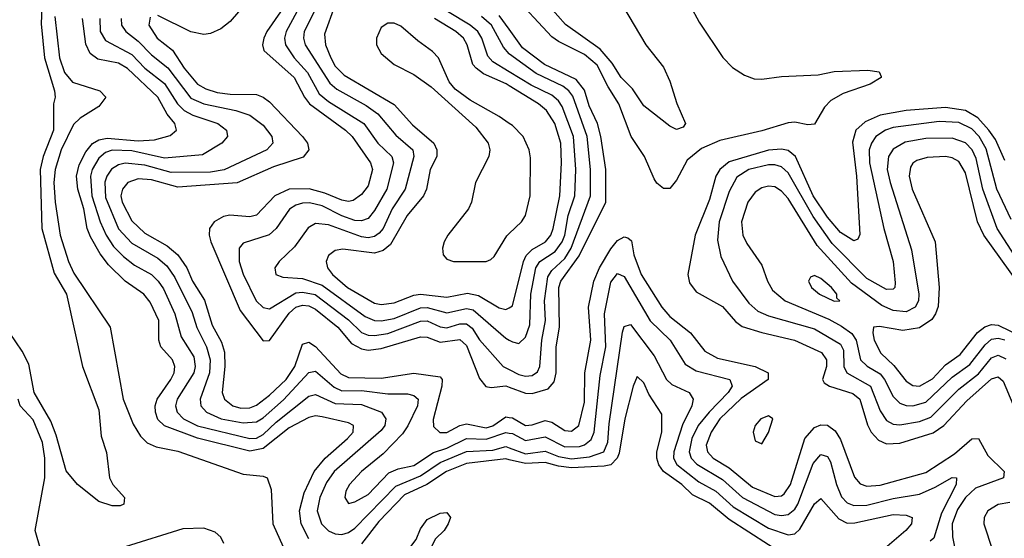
# Model space of a CAD drawing. Header units: inches. Extents: x 990535 to 1117859, y 769386 to 892122.
# Tile 527 of 656: x 1058509 to 1061509, y 835166 to 836746. Entities that reach past the tile are written whole.
import ezdxf

# ---------------------------------------------------------------- set-up
doc = ezdxf.new("R2010")
doc.units = ezdxf.units.IN
doc.header["$MEASUREMENT"] = 0
doc.layers.add('B0853', color=7, linetype='Continuous')
doc.layers.add('B0863', color=7, linetype='Continuous')

msp = doc.modelspace()

# ---------------------------------------------------------------- linework, layer by layer
at = {"layer": 'B0853', "color": 5}
for points, elevation in [([(1058576.7, 836810), (1058573.6, 836733.6), (1058584, 836630), (1058615, 836530), (1058616.4, 836510), (1058611.8, 836490), (1058611.5, 836410), (1058580.4, 836330), (1058571.3, 836290), (1058576.5, 836110), (1058613.8, 835973.8), (1058650.9, 835910), (1058699.7, 835690), (1058750, 835558), (1058757, 835477), (1058772.8, 835427.2), (1058782, 835350), (1058792.7, 835330), (1058827.7, 835290), (1058826, 835270), (1058815.1, 835264.9), (1058790, 835265.1), (1058750, 835278.7), (1058684.5, 835330), (1058650, 835371.5), (1058620.2, 835480.2), (1058603.1, 835523.1), (1058552.3, 835610), (1058536.9, 835696.9), (1058516.2, 835736.2), (1058438, 835850)], 2360), ([(1059175, 836770), (1059150, 836740.9), (1059121.6, 836718.4), (1059090, 836704.1), (1059070, 836701.3), (1059029.7, 836709.7), (1058930, 836759)], 2480), ([(1059303.4, 836770), (1059261.4, 836710), (1059252.5, 836690), (1059248.8, 836670), (1059252.9, 836652.9), (1059344.8, 836570), (1059376.5, 836510), (1059391.8, 836490), (1059501.1, 836410), (1059521.9, 836390), (1059577.8, 836310), (1059583.3, 836290), (1059570, 836240.2), (1059550, 836213.9), (1059524.6, 836195.4), (1059510, 836192), (1059490, 836196.3), (1059438.3, 836218.3), (1059390.9, 836230.9), (1059330, 836230.2), (1059286.2, 836210), (1059230, 836151.1), (1059210, 836145.6), (1059149.2, 836150.8), (1059130, 836146.3), (1059101.3, 836130), (1059087.1, 836110), (1059086, 836090), (1059091.2, 836070), (1059180.4, 835860.4), (1059250, 835767.8), (1059270, 835768.8), (1059330, 835852.1), (1059350, 835870.5), (1059370, 835876.9), (1059390, 835874.7), (1059410, 835864), (1059477.7, 835810), (1059520.1, 835760.1), (1059550, 835743.1), (1059570, 835739.9), (1059610, 835744.2), (1059730, 835779.7), (1059750, 835778.9), (1059790, 835763.9), (1059850, 835771.6), (1059870, 835753.6), (1059910, 835652.7), (1059928.8, 835628.8), (1059945.7, 835625.7), (1059990, 835630.3), (1060000, 835626.5)], 2520), ([(1059353.3, 836770), (1059320.6, 836710), (1059316, 836690), (1059318.8, 836670), (1059345.4, 836630), (1059386, 836586), (1059421, 836521), (1059450, 836497.6), (1059557.6, 836430), (1059599.5, 836370), (1059643, 836330), (1059647.3, 836310), (1059626.9, 836230), (1059590, 836165.3), (1059570, 836140.7), (1059550, 836133.2), (1059530, 836134.3), (1059490, 836148.5), (1059430, 836179.1), (1059391.9, 836188.1), (1059370, 836187.4), (1059350, 836181.4), (1059330.9, 836169.1), (1059289.8, 836110.2), (1059269.2, 836090.8), (1059190, 836065.8), (1059177.6, 836050), (1059176.9, 836010), (1059190, 835971), (1059228.9, 835890), (1059250, 835869.2), (1059270, 835865.1), (1059350, 835914.1), (1059370, 835916.6), (1059409.1, 835909.1), (1059510, 835832.1), (1059550, 835793.4), (1059570, 835785.6), (1059590, 835783.7), (1059630, 835790.2), (1059730, 835828.2), (1059750, 835829.3), (1059790, 835811), (1059810, 835807.8), (1059850, 835820), (1059870, 835819.2), (1059886.9, 835806.9), (1059910, 835770.5), (1059981.4, 835690), (1060000, 835680.6)], 2540), ([(1059405.9, 836770), (1059375.8, 836710), (1059373.1, 836690), (1059378.5, 836670), (1059453.2, 836553.2), (1059475.2, 836535.2), (1059564.7, 836484.7), (1059599.8, 836459.8), (1059655, 836395), (1059706.1, 836350), (1059709.8, 836330), (1059682.7, 836230), (1059644, 836170), (1059616.3, 836110), (1059604.2, 836095.8), (1059590, 836086), (1059570, 836082.2), (1059550, 836084.4), (1059450, 836121.1), (1059410, 836125.3), (1059387.7, 836112.3), (1059346.2, 836053.8), (1059299.3, 836010), (1059286, 835990), (1059289.3, 835970), (1059310, 835961.6), (1059370, 835958.2), (1059430, 835938), (1059561.6, 835841.6), (1059590, 835830), (1059610, 835828.7), (1059650, 835836.4), (1059730, 835868.3), (1059750, 835869.8), (1059810, 835853.3), (1059870, 835866.4), (1059890, 835862.3), (1059990, 835776), (1060000, 835770.2)], 2560), ([(1059469.1, 836790), (1059437.5, 836702.5), (1059440.4, 836670), (1059456.4, 836630), (1059470, 836605.2), (1059497.3, 836577.3), (1059650, 836487.9), (1059706, 836426), (1059770.2, 836370.2), (1059780.1, 836350), (1059779.2, 836330), (1059759.6, 836290), (1059747.8, 836230), (1059739.5, 836210), (1059688.8, 836150), (1059638.7, 836061.3), (1059616.4, 836043.6), (1059590, 836035.1), (1059493.1, 836046.9), (1059470, 836043), (1059450, 836028.2), (1059442.4, 836010), (1059446.1, 835990), (1059461.5, 835970), (1059507.8, 835930), (1059590, 835882.2), (1059610, 835878.3), (1059650, 835883.3), (1059710, 835907.2), (1059730, 835910.5), (1059810, 835900.6), (1059873.5, 835913.5), (1059906.2, 835906.2), (1059970, 835868.1), (1059990, 835862.9), (1060000, 835868.9)], 2580), ([(1060000, 836588), (1059950, 836618), (1059935, 836635), (1059917.2, 836690), (1059904.5, 836710), (1059881.2, 836730), (1059811.9, 836771.9)], 2560), ([(1058615.8, 836755.8), (1058630, 836630), (1058645.4, 836585.4), (1058670, 836556.4), (1058753, 836530), (1058771.4, 836510), (1058750, 836482.2), (1058693.3, 836446.7), (1058672.7, 836427.3), (1058635.3, 836350), (1058616.9, 836290), (1058613, 836250), (1058616.6, 836190), (1058632.3, 836090), (1058657.4, 836010), (1058674.1, 835974.1), (1058784.7, 835810), (1058823.9, 835590), (1058854.4, 835514.4), (1058877, 835477), (1058897.1, 835457.1), (1058924.6, 835444.6), (1058990, 835431.2), (1059190, 835361.5), (1059250, 835355.2), (1059263.2, 835350), (1059274.9, 835314.9), (1059279.9, 835210), (1059320.3, 835120.3)], 2380), ([(1059390, 835164.2), (1059366.5, 835210), (1059361.5, 835250), (1059375.6, 835304.4), (1059406.3, 835370), (1059439.9, 835410), (1059507.7, 835470), (1059524.6, 835490), (1059525.3, 835510), (1059510, 835517.5), (1059430, 835536.4), (1059410, 835538.9), (1059390, 835534.2), (1059330, 835503.2), (1059250, 835439.7), (1059210, 835431.9), (1059050, 835470.8), (1058950, 835508.8), (1058930, 835528.5), (1058922.5, 835550), (1058921.7, 835570), (1058927.8, 835590), (1058968.8, 835650), (1058979.1, 835670), (1058981.3, 835690), (1058973.8, 835710), (1058938.4, 835750), (1058932.5, 835770), (1058932.3, 835830), (1058905.9, 835885.9), (1058886.8, 835910), (1058830, 835949.7), (1058779.7, 835999.7), (1058753.4, 836033.4), (1058724.4, 836084.4), (1058714.2, 836110), (1058703.9, 836170), (1058685.8, 836230), (1058681.7, 836270), (1058690, 836304.3), (1058710, 836343.6), (1058730, 836368.7), (1058750, 836380.7), (1058774.9, 836385.1), (1058870, 836377.3), (1058919.6, 836380.4), (1058966.8, 836393.2), (1058986.1, 836410), (1058981.5, 836430), (1058958.4, 836458.4), (1058929.4, 836510), (1058837.5, 836597.5), (1058810, 836613.7), (1058746.6, 836626.6), (1058723.6, 836643.6), (1058710, 836671.4), (1058700.2, 836750)], 2420), ([(1058752.4, 836750), (1058754.2, 836710), (1058770, 836683.3), (1058850, 836640.7), (1058890, 836598.8), (1058950, 836551.8), (1058989.6, 836489.6), (1059009.9, 836469.9), (1059035.9, 836455.9), (1059112.5, 836430), (1059139, 836410), (1059142.2, 836390), (1059124.6, 836370), (1059065.2, 836334.8), (1058950, 836324.4), (1058850, 836347), (1058790, 836348.8), (1058770, 836341.8), (1058750, 836324.6), (1058729.7, 836290.3), (1058724.7, 836270), (1058728.9, 836210), (1058753.4, 836130), (1058771.8, 836090), (1058794.9, 836054.9), (1058825.2, 836025.2), (1058858.8, 835998.8), (1058910, 835970), (1058931, 835950), (1058946.5, 835926.5), (1058981.8, 835850), (1059000.4, 835780.4), (1059038.8, 835718.8), (1059043.5, 835690), (1059039.3, 835670), (1058988.2, 835590), (1058983.1, 835570), (1058988.2, 835550), (1059007.9, 835530), (1059050, 835509), (1059210, 835470.3), (1059230, 835471.7), (1059250, 835482.5), (1059290, 835520.4), (1059390, 835598.9), (1059410, 835604.6), (1059470, 835576.6), (1059550, 835573.6), (1059610.7, 835550), (1059624.3, 835530), (1059621, 835510), (1059610, 835494.5), (1059467, 835370), (1059443.8, 835336.2), (1059422.7, 835290), (1059414.6, 835250), (1059428.3, 835210), (1059450, 835188.5), (1059470, 835180.1), (1059490, 835178.2), (1059510, 835183.5), (1059530, 835197.3), (1059654.6, 835325.4), (1059730, 835356.7), (1059790, 835397.3), (1059870, 835430.2), (1059950, 835434.4), (1059990, 835445.6), (1060000, 835441.9)], 2440), ([(1058817.9, 836750), (1058818.7, 836730), (1058831.9, 836710), (1058870, 836681.5), (1058910, 836639.3), (1058959.6, 836599.6), (1059030, 836507.7), (1059070, 836489.8), (1059167.1, 836470), (1059210, 836455.4), (1059250, 836425.1), (1059277.1, 836390), (1059279.5, 836370), (1059261.9, 836350), (1059131.4, 836288.6), (1059090, 836281.9), (1058970, 836281), (1058890, 836303.6), (1058830, 836309.4), (1058810, 836304.4), (1058788.9, 836291.1), (1058774.3, 836270), (1058768.3, 836251.7), (1058770, 836205), (1058810, 836108.9), (1058850, 836065.5), (1058930, 836019.5), (1058956.5, 835996.5), (1058981.2, 835961.2), (1059034.6, 835854.6), (1059048, 835808), (1059077.5, 835750), (1059089.4, 835710), (1059087.1, 835670), (1059058.1, 835590), (1059060.7, 835570), (1059078, 835550), (1059122.7, 835530), (1059190, 835517.5), (1059230, 835520.6), (1059250, 835532.9), (1059312.3, 835587.7), (1059390, 835671.1), (1059410, 835675.4), (1059466.7, 835626.7), (1059490, 835615.2), (1059550, 835616.5), (1059630, 835606.2), (1059690, 835606.7), (1059710, 835600.8), (1059722.3, 835590), (1059720.8, 835570), (1059691.1, 835508.9), (1059675.2, 835484.8), (1059616.4, 835423.6), (1059550, 835369.9), (1059513.8, 835330), (1059502.3, 835310), (1059499, 835290), (1059510, 835272.7), (1059530, 835277.4), (1059570, 835300.1), (1059633.9, 835366.1), (1059662.3, 835377.7), (1059710, 835388), (1059770, 835427.6), (1059810, 835440.5), (1059870, 835470.3), (1059930, 835467.8), (1059990, 835488.1), (1060000, 835486.7)], 2460), ([(1058906.3, 836753.7), (1058902, 836730), (1058927.8, 836690), (1058974, 836654), (1059010, 836598.7), (1059050, 836550.1), (1059075.6, 836535.6), (1059110, 836525), (1059150, 836519), (1059230, 836518.2), (1059250, 836510.5), (1059270, 836495.9), (1059370.1, 836390), (1059385.8, 836370), (1059389.6, 836350), (1059372.3, 836327.7), (1059281.7, 836298.3), (1059171.1, 836248.9), (1058990, 836236.4), (1058910, 836258), (1058870, 836261.7), (1058837.9, 836250), (1058821.5, 836230), (1058817.3, 836210), (1058821.3, 836190), (1058850, 836133.6), (1058890, 836096), (1058957.5, 836057.5), (1058990.2, 836030.2), (1059018.4, 835990), (1059035.7, 835950), (1059071.5, 835891.5), (1059095.4, 835815.4), (1059123.3, 835763.3), (1059133.2, 835733.2), (1059134, 835690), (1059125.4, 835610), (1059132.7, 835590), (1059158.1, 835570), (1059182.9, 835562.9), (1059210, 835563.6), (1059230, 835572.1), (1059270, 835602.3), (1059320.7, 835650), (1059346.7, 835690), (1059370, 835757.9), (1059390, 835763.5), (1059410, 835750.7), (1059487.1, 835667.1), (1059510, 835656.2), (1059610, 835653.8), (1059709.4, 835669.4), (1059790, 835658.2), (1059795.6, 835650), (1059795.1, 835630), (1059768.4, 835528.4), (1059770, 835507.1), (1059788.9, 835488.9), (1059810, 835488.6), (1059850, 835510), (1059870, 835514.5), (1059930, 835502.8), (1059950, 835508.5), (1059990, 835535.8), (1060000, 835534.4)], 2480), ([(1060000, 836430.6), (1059970, 836451.8), (1059881.1, 836501.1), (1059835.2, 836535.2), (1059817.2, 836557.2), (1059784.3, 836630), (1059766.7, 836650), (1059721.7, 836681.7), (1059670, 836727), (1059650, 836736), (1059630, 836736.1), (1059610, 836722.2), (1059595.4, 836690), (1059596.1, 836670), (1059610, 836643), (1059649.5, 836610), (1059710, 836579.7), (1059761.9, 836541.9), (1059898.5, 836418.5), (1059936.2, 836370), (1059940.8, 836350), (1059938.4, 836330), (1059897, 836250), (1059885.2, 836190), (1059876.6, 836170), (1059812.7, 836090), (1059802.3, 836070), (1059796.9, 836050), (1059799.2, 836030), (1059810, 836016.6), (1059830, 836009.3), (1059930, 836010.1), (1059944.3, 836015.7), (1059954.7, 836025.3), (1059992.5, 836087.5), (1060000, 836094.5)], 2620), ([(1060000, 836545), (1059990.7, 836550.7), (1059921.9, 836581.9), (1059899.2, 836599.2), (1059889.7, 836610), (1059871.9, 836670), (1059860.4, 836690), (1059837.6, 836710), (1059772.7, 836750)], 2580), ([(1060000, 836642), (1059982.6, 836662.6), (1059946, 836730), (1059916, 836756)], 2540), ([(1060000, 836718), (1059970, 836759.4)], 2520), ([(1058572.6, 835130), (1058556.2, 835190), (1058585.5, 835350), (1058585.5, 835410), (1058578.1, 835458.1), (1058550, 835527.2), (1058509.7, 835570), (1058503.9, 835590)], 2380), ([(1060000, 835405.5), (1059990, 835407.8), (1059870, 835394.4), (1059809.5, 835370), (1059749.6, 835330.4), (1059681.5, 835298.5), (1059602.5, 835217.5), (1059550.5, 835149.5)], 2420), ([(1059131, 835150), (1059121.9, 835170), (1059104.4, 835184.4), (1059070, 835197), (1059005.4, 835194.6), (1058830, 835139.7)], 2380)]:
    msp.add_lwpolyline(points, dxfattribs=dict(at, elevation=elevation))
at = {"layer": 'B0853', "color": 5, "elevation": 2380}
msp.add_lwpolyline([(1059670, 835006), (1059655.3, 835010), (1059645.8, 835025.8), (1059612.7, 835050), (1059618, 835070), (1059670, 835119.5), (1059691.3, 835128.7), (1059717.1, 835162.9), (1059730, 835194.8), (1059750, 835223), (1059790, 835243), (1059810, 835244.7), (1059821, 835230), (1059814, 835210), (1059802, 835190), (1059775.5, 835164.5), (1059750, 835115.4), (1059699.7, 835060.3), (1059683.2, 835036.8)], close=True, dxfattribs=at)
at = {"layer": 'B0863', "color": 5}
for points, elevation in [([(1060551.6, 836790), (1060579.1, 836739.1), (1060650.9, 836630.9), (1060680.5, 836600.5), (1060716.9, 836576.9), (1060746.6, 836566.6), (1060770, 836564.8), (1060830, 836573.1), (1060941.9, 836578.1), (1060990, 836588.5), (1061092.9, 836592.9), (1061127.7, 836587.7), (1061133.4, 836573.4), (1061133, 836570), (1061099.6, 836550), (1061018.2, 836521.8), (1060979.9, 836500.1), (1060960.4, 836479.6), (1060930, 836427.6), (1060910, 836425.8), (1060870, 836434.6), (1060850, 836432.2), (1060770, 836407.9), (1060641.5, 836378.5), (1060585.8, 836354.2), (1060541.9, 836318.1), (1060510, 836257.6), (1060490, 836231.6), (1060470, 836232.2), (1060450, 836248), (1060441.4, 836261.4), (1060412.3, 836330), (1060371.8, 836390), (1060334.1, 836490), (1060301.4, 836541.4), (1060267.7, 836607.7), (1060230, 836640.3), (1060150, 836679.9), (1060130, 836694.3), (1060006.8, 836826.8)], 2480), ([(1060345.8, 836790), (1060416.5, 836670), (1060470, 836602), (1060490, 836559.1), (1060511.4, 836491.4), (1060537.1, 836430), (1060530, 836419.3), (1060510, 836411.6), (1060490, 836422), (1060410, 836483.8), (1060375.6, 836535.6), (1060341.7, 836570), (1060314.1, 836614.1), (1060276.9, 836656.9), (1060171.6, 836731.6), (1060125.1, 836785.1)], 2460), ([(1060000, 835626.5), (1060050, 835607.9), (1060070, 835607.2), (1060118.7, 835621.3), (1060136.7, 835643.3), (1060142.9, 835670), (1060143.4, 835750), (1060153.4, 835810), (1060151.6, 835930), (1060157.9, 835950), (1060213.2, 836026.8), (1060294.3, 836190), (1060294.8, 836290), (1060278.9, 836390), (1060268.9, 836430), (1060244, 836484), (1060230, 836531.9), (1060204.1, 836564.1), (1060107.8, 836610), (1060041.1, 836661.1), (1060000, 836718)], 2520), ([(1060000, 835680.6), (1060030, 835665.3), (1060050, 835660.1), (1060070, 835661.9), (1060086.2, 835673.8), (1060093.5, 835690), (1060099.2, 835770), (1060110.4, 835829.6), (1060108, 835890), (1060117.5, 835962.5), (1060130, 835982.2), (1060170, 836018.4), (1060189, 836050), (1060248.2, 836210), (1060247.7, 836290), (1060237.8, 836390), (1060193.6, 836513.6), (1060181.7, 836530), (1060163.5, 836543.5), (1060082.6, 836582.6), (1060000.9, 836640.9), (1060000, 836642)], 2540), ([(1060000, 835770.2), (1060010, 835764.4), (1060030, 835760.1), (1060050, 835779.1), (1060063.5, 835816.5), (1060066, 835910), (1060081.4, 835990), (1060093.4, 836010), (1060140.2, 836039.8), (1060161.5, 836070), (1060170, 836090.2), (1060179.9, 836150), (1060199.8, 836210), (1060202.8, 836290), (1060195.9, 836390), (1060161.8, 836481.8), (1060150, 836499.1), (1060130, 836516.5), (1060067.4, 836547.4), (1060000, 836588)], 2560), ([(1060000, 835868.9), (1060010, 835875), (1060043.8, 836010), (1060051.9, 836028.1), (1060070, 836046.3), (1060110.6, 836070), (1060126.6, 836090), (1060134.1, 836110), (1060154, 836210), (1060159.8, 836310), (1060157.7, 836370), (1060139.2, 836430), (1060113.4, 836470), (1060089.8, 836489.8), (1060000, 836545)], 2580), ([(1061510, 836317.3), (1061481.5, 836381.5), (1061461.3, 836410), (1061427.8, 836447.8), (1061390, 836469.4), (1061330, 836478.5), (1061210, 836469.5), (1061130, 836455.3), (1061084.5, 836435.5), (1061056.6, 836410), (1061046.6, 836373.4), (1061058.6, 836270), (1061068.2, 836091.8), (1061062.8, 836077.2), (1061050, 836072.2), (1061010, 836097.5), (1060970, 836144.4), (1060926.8, 836210), (1060872.2, 836330), (1060850, 836348), (1060830, 836352), (1060790, 836348.4), (1060670, 836313.7), (1060641.9, 836290), (1060629.5, 836270), (1060610, 836198.7), (1060567.1, 836090), (1060544.6, 835970), (1060550, 835944.9), (1060570, 835917.3), (1060650, 835872.6), (1060690, 835826.8), (1060710, 835811.7), (1060770, 835792.8), (1060869.3, 835770), (1060952.1, 835732.1), (1060967.4, 835710), (1060967.4, 835690), (1060954.4, 835650), (1060960.1, 835640.1), (1060975.8, 835630), (1061047.3, 835607.3), (1061068.3, 835590), (1061092, 835512), (1061103, 835490), (1061125.4, 835465.4), (1061150, 835453.6), (1061190, 835456.3), (1061292.3, 835487.7), (1061324.1, 835510), (1061394.6, 835585.4), (1061470, 835652.4), (1061490, 835657.7), (1061505.4, 835645.4), (1061534.9, 835574.9)], 2520), ([(1061530, 836137.2), (1061485.4, 836230), (1061453, 836353), (1061431.9, 836390), (1061410, 836413.7), (1061370, 836433.4), (1061310, 836436.5), (1061170, 836417.8), (1061147, 836410), (1061117.2, 836390), (1061103.6, 836370), (1061097.4, 836350), (1061098, 836310), (1061141.3, 836110), (1061170.1, 836010), (1061175.9, 835944.1), (1061174.8, 835930), (1061170, 835925), (1061150, 835924.3), (1061090, 835957.5), (1060984.5, 836064.5), (1060926.6, 836146.6), (1060850, 836280.1), (1060830, 836298.5), (1060810, 836304.6), (1060790, 836304.5), (1060730, 836289.9), (1060693.7, 836266.3), (1060670, 836223.4), (1060639.9, 836130), (1060634.8, 836074.8), (1060645.1, 836025.1), (1060680.4, 835950), (1060730, 835882.7), (1060758.2, 835858.2), (1060790, 835843.9), (1060930, 835804.6), (1061010, 835757.6), (1061019, 835739), (1061020.2, 835690), (1061029.3, 835670), (1061100.7, 835630), (1061130, 835554.8), (1061150, 835524.7), (1061170, 835513.6), (1061190, 835512.1), (1061250, 835522.5), (1061284.8, 835535.2), (1061370, 835620.9), (1061430, 835667.4), (1061470, 835716.2), (1061490, 835723.7), (1061513.1, 835713.1)], 2540), ([(1060000, 836094.5), (1060037.6, 836130), (1060050, 836150.2), (1060063.9, 836210), (1060065.1, 836325.1), (1060061, 836350), (1060042.2, 836390), (1060010, 836423.6), (1060000, 836430.6)], 2620), ([(1061539.2, 836030), (1061486.9, 836110), (1061443, 836230), (1061423.1, 836323.1), (1061410.3, 836350.3), (1061390.8, 836370.8), (1061350, 836385.9), (1061270, 836384.3), (1061206.6, 836373.4), (1061170, 836352), (1061155.4, 836330), (1061152.2, 836290), (1061161, 836250), (1061225.5, 836045.5), (1061248.3, 835910), (1061246.9, 835890), (1061236.9, 835870), (1061210, 835856.1), (1061170, 835860.7), (1061135.2, 835875.2), (1061043.4, 835943.4), (1060938.4, 836058.4), (1060850, 836201.3), (1060830, 836224.4), (1060810, 836236.8), (1060790, 836239.5), (1060770, 836234.5), (1060750, 836221), (1060726.9, 836190), (1060707.8, 836130), (1060712.1, 836090), (1060724.5, 836064.5), (1060770, 835998.6), (1060786.9, 835950), (1060802.1, 835922.1), (1060840.9, 835890), (1060973.7, 835833.7), (1061013, 835813), (1061044.6, 835790), (1061057.8, 835770), (1061070.4, 835710), (1061090.8, 835690.8), (1061130, 835667.1), (1061143.8, 835650), (1061170, 835598), (1061190, 835578.3), (1061210, 835570.7), (1061230, 835569.5), (1061270, 835580.5), (1061350, 835657.3), (1061403.9, 835696.1), (1061450, 835756.1), (1061470, 835772.6), (1061490, 835776), (1061510, 835770.9)], 2560), ([(1061550, 835945.4), (1061446.3, 836090), (1061427.4, 836130), (1061390, 836279.8), (1061370, 836314.2), (1061350, 836325.5), (1061330, 836329.3), (1061273.2, 836326.8), (1061242.5, 836317.5), (1061230.4, 836309.6), (1061223.3, 836296.7), (1061218.8, 836270), (1061228.1, 836230), (1061298.3, 836070), (1061309.7, 835930), (1061307.1, 835872.9), (1061299.5, 835850), (1061287.6, 835832.4), (1061250, 835807), (1061199.1, 835799.1), (1061128.4, 835811.6), (1061110.2, 835809.8), (1061108.2, 835791.8), (1061112.6, 835770), (1061132.1, 835730), (1061172.2, 835692.2), (1061210, 835645), (1061230, 835631.6), (1061250, 835630.1), (1061290, 835651.6), (1061330, 835694.8), (1061373.7, 835726.3), (1061426.8, 835793.2), (1061449.3, 835810.7), (1061470, 835817.2), (1061490, 835815.8), (1061561, 835781)], 2580), ([(1060000, 835534.4), (1060010, 835533), (1060050, 835509.8), (1060070, 835511.6), (1060110, 835525.2), (1060130, 835519.9), (1060170, 835494.4), (1060190, 835492.6), (1060212, 835510), (1060230, 835580.9), (1060230.9, 835670), (1060249.2, 835770), (1060242, 835870), (1060258.2, 835950), (1060275.3, 835990), (1060310, 836048.4), (1060330, 836073.3), (1060350, 836084.5), (1060361.8, 836081.8), (1060372.6, 836072.6), (1060379.9, 836030), (1060402.3, 835970), (1060464.7, 835870), (1060490, 835842.1), (1060552.5, 835792.5), (1060596.5, 835736.5), (1060635.1, 835715.1), (1060749.1, 835690), (1060789.4, 835670), (1060789, 835650), (1060707.4, 835592.6), (1060641.8, 835530), (1060615.2, 835490), (1060600.2, 835450), (1060604.4, 835430), (1060622.1, 835410), (1060670, 835380.6), (1060741.8, 835321.8), (1060810, 835293.2), (1060830, 835295.7), (1060838.2, 835301.8), (1060856.9, 835330), (1060901.2, 835470), (1060930, 835503.3), (1060950, 835512.2), (1060970, 835510.4), (1060993.3, 835493.3), (1061010, 835467.7), (1061052.4, 835352.4), (1061070, 835332.1), (1061090, 835325), (1061130, 835328.4), (1061270, 835367), (1061356.9, 835423.1), (1061410, 835469), (1061430, 835470.2), (1061458.9, 835418.9), (1061507.9, 835370), (1061505.8, 835350), (1061420.8, 835319.2), (1061390.3, 835290), (1061365.8, 835254.2), (1061349.8, 835209.8), (1061350.9, 835170.9), (1061359.2, 835130)], 2480), ([(1060000, 835486.7), (1060010, 835485.4), (1060050, 835464.1), (1060110, 835474.9), (1060170, 835444.5), (1060214.4, 835445.6), (1060230, 835451), (1060250, 835466.9), (1060258.7, 835490), (1060277.3, 835662.7), (1060294.4, 835750), (1060290.5, 835850), (1060310, 835946.7), (1060330, 835973.3), (1060350, 835964.4), (1060430, 835828.7), (1060490.1, 835770), (1060536.6, 835696.6), (1060570, 835676.5), (1060672.2, 835650), (1060679.9, 835630), (1060667.7, 835610), (1060609.1, 835550.9), (1060575.8, 835510), (1060556.3, 835470), (1060548.7, 835430), (1060554.8, 835410), (1060572.3, 835392.3), (1060650, 835344.9), (1060710.7, 835290.7), (1060810, 835238.9), (1060830, 835235.2), (1060850, 835238.8), (1060870, 835254.9), (1060879.6, 835270), (1060925.9, 835394.1), (1060950, 835421.9), (1060970, 835415.1), (1060979, 835399), (1060997.6, 835330), (1061012.7, 835292.7), (1061030, 835274.7), (1061050, 835266.1), (1061090, 835267.2), (1061170, 835287.9), (1061250, 835300.9), (1061298.4, 835321.6), (1061350, 835351.5), (1061362.8, 835350), (1061361.7, 835330), (1061317, 835243), (1061293.5, 835166.5), (1061282.9, 835157.1)], 2460), ([(1060000, 835441.9), (1060050, 835423.6), (1060110, 835432.1), (1060150, 835415.7), (1060190, 835408.4), (1060245.3, 835414.7), (1060288.2, 835430), (1060300.8, 835459.2), (1060304.8, 835515.2), (1060345.4, 835794.6), (1060350, 835811.6), (1060370, 835817.4), (1060442.1, 835722.1), (1060479.2, 835650), (1060495.3, 835635.3), (1060548.4, 835610), (1060561.1, 835590), (1060556.7, 835570), (1060528.4, 835511.6), (1060501.9, 835430), (1060500.8, 835410), (1060510.8, 835390.8), (1060578.1, 835338.1), (1060630, 835310), (1060682.1, 835262.1), (1060790, 835197.4), (1060850, 835176.4), (1060870, 835179.7), (1060886, 835194), (1060930, 835270.8), (1060950, 835287.8), (1061005, 835225), (1061030, 835212.4), (1061053.4, 835213.4), (1061170, 835238.9), (1061210, 835236.6), (1061228, 835230), (1061225.8, 835210), (1061208.2, 835190), (1061123.6, 835116.4)], 2440), ([(1060850, 835107.8), (1060670, 835223.7), (1060610, 835273.4), (1060558.3, 835298.3), (1060526.5, 835330), (1060470.7, 835370), (1060455.8, 835390), (1060449.8, 835410), (1060450, 835430), (1060465.7, 835490), (1060464.8, 835544.8), (1060425.3, 835605.3), (1060410, 835640.2), (1060390, 835659), (1060377.7, 835630), (1060352.6, 835530), (1060334.7, 835425.3), (1060329.4, 835410), (1060310, 835390.3), (1060290, 835385.5), (1060190, 835380.7), (1060150, 835385.5), (1060110, 835397.2), (1060050, 835394.2), (1060000, 835405.5)], 2420), ([(1061525.1, 835274.9), (1061490, 835269.2), (1061458.4, 835250), (1061447.5, 835230), (1061446.5, 835210), (1061472.9, 835130)], 2520)]:
    msp.add_lwpolyline(points, dxfattribs=dict(at, elevation=elevation))
for points, elevation in [([(1060930, 835967.1), (1060918.3, 835961.7), (1060911.7, 835950), (1060921.5, 835930), (1060945.6, 835910), (1060990, 835889.1), (1061008, 835890), (1060998, 835898), (1060998.6, 835910), (1060982.4, 835930), (1060950, 835957.7)], 2580), ([(1060790, 835539.1), (1060766.9, 835530), (1060749.6, 835510), (1060743.8, 835490), (1060750, 835463.2), (1060770, 835454.3), (1060790, 835489), (1060803.1, 835530)], 2520)]:
    msp.add_lwpolyline(points, close=True, dxfattribs=dict(at, elevation=elevation))

doc.saveas('drawing.dxf')
